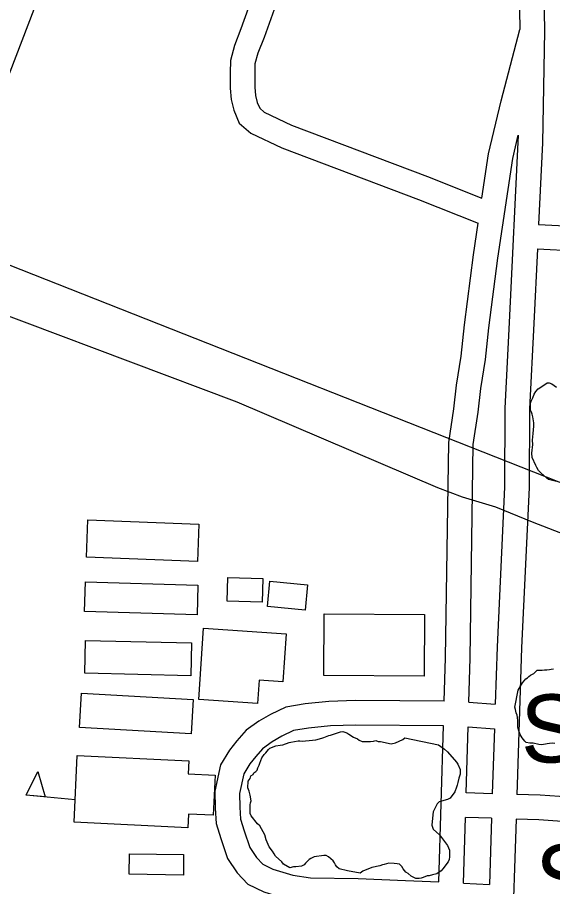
# Model space of a CAD drawing. Extents: x 3677843 to 3715951, y 511991 to 537744.
# Drawn here: x 3703299 to 3703952, y 519150 to 520210 of the extents above; entities that cross this region are included whole.
import ezdxf

# ---------------------------------------------------------------- set-up
doc = ezdxf.new("R2010")
doc.units = 0
for name, color, linetype in [('V-BLDG-IDEN', 7, 'Continuous'), ('V-BLDG-OTLN', 7, 'Continuous'), ('V-ROAD-CNTR', 7, 'Continuous'), ('V-SITE-VEGE', 7, 'Continuous')]:
    doc.layers.add(name, color=color, linetype=linetype)

msp = doc.modelspace()

# ---------------------------------------------------------------- linework, layer by layer
at = {"layer": 'V-BLDG-OTLN'}
msp.add_line((3703369.1162228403, 519255.5894626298), (3703309.4063422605, 519261.47645085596), dxfattribs=at)
for points in [[(3703384.663191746, 519597.38177904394), (3703520.1309208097, 519592.104789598), (3703518.3599243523, 519546.652880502), (3703382.892195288, 519551.930869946)], [(3703381.700197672, 519521.70793039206), (3703518.916923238, 519517.6559384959), (3703517.846925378, 519481.4130109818), (3703380.630199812, 519485.46400287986)], [(3703597.1507667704, 519497.0459797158), (3703554.7188516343, 519498.19897740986), (3703555.499850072, 519526.94391991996), (3703597.9317652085, 519525.790922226)], [(3703606.5797479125, 519522.5199287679), (3703652.7026556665, 519518.1039375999), (3703649.733661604, 519487.08899963), (3703603.61075385, 519491.5039907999)], [(3703672.961615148, 519482.66400847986), (3703795.319370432, 519481.98200984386), (3703794.899371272, 519406.57516065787), (3703672.5416159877, 519407.2571592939)], [(3703525.8579093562, 519465.2180433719), (3703626.561707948, 519458.29105722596), (3703622.54071599, 519399.83917413), (3703593.653773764, 519401.826170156), (3703591.689777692, 519373.27722725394), (3703519.8719213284, 519378.21821737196)], [(3703381.7561975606, 519450.2250733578), (3703511.04093899, 519447.24207932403), (3703510.1139408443, 519407.052159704), (3703380.8291994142, 519410.0341537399)], [(3703376.915207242, 519385.7392023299), (3703513.10593486, 519378.22221736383), (3703510.7909394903, 519336.2723012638), (3703374.6002118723, 519343.788286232)], [(3703371.717217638, 519309.83935413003), (3703507.916945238, 519303.3143671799), (3703507.1579467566, 519287.47939885), (3703539.988881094, 519285.9054019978), (3703537.633885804, 519236.793500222), (3703507.5359460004, 519238.2364973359), (3703506.739947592, 519221.63453054), (3703367.8072254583, 519228.29651721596)], [(3703309.4063422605, 519261.47645085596), (3703323.844313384, 519290.1983934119), (3703332.39629628, 519259.20945539)], [(3703501.112958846, 519163.8906460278), (3703435.100090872, 519164.77464425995), (3703435.4360902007, 519189.846594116), (3703501.448958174, 519188.961595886)]]:
    msp.add_lwpolyline(points, close=True, dxfattribs=at)
at = {"layer": 'V-ROAD-CNTR'}
for points in [[(3703415.493130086, 521510.19695340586), (3703399.783161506, 521259.17945544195), (3703378.0162050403, 520417.73913832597), (3703374.6512117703, 520391.57219066), (3703371.9772171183, 520376.67122046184), (3703367.74622558, 520351.449270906), (3703357.7122456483, 520327.955317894), (3703349.753261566, 520308.12535755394), (3703318.662323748, 520220.17553345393), (3703198.036565, 519905.59516261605), (3703163.589633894, 519827.3123191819), (3703150.48166011, 519798.62737655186), (3703142.353676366, 519773.1494275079), (3703134.8646913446, 519747.97047786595), (3703132.8076954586, 519726.080521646), (3703130.5017000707, 519691.34959110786), (3703128.160704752, 519653.14766751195), (3703113.8207334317, 519223.40352700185), (3703109.385742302, 519200.67957244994), (3703102.1117568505, 519183.14260752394), (3703090.65177977, 519169.18163544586), (3703072.15681676, 519158.658656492), (3703040.482880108, 519153.550666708), (3702825.0123110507, 519159.86165408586)], [(3703659.364642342, 521501.84397011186), (3703653.549653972, 521265.7664422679), (3703628.888703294, 520612.12074956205), (3703621.479718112, 520435.8821020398), (3703619.5287220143, 520361.72825034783), (3703617.207726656, 520332.9183079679), (3703609.7387415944, 520314.4103449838), (3703603.1897546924, 520285.86640207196), (3703571.413818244, 520196.3745810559), (3703563.582833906, 520176.3366211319), (3703558.4838441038, 520157.8576580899), (3703558.34084439, 520142.995687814), (3703558.1578447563, 520124.099725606), (3703559.46084215, 520110.30075320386), (3703562.623835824, 520097.42477895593), (3703569.311822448, 520081.27781125), (3703583.427794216, 520069.399835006), (3703621.30071847, 520051.3338711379), (3703787.9743851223, 519988.240997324), (3703860.8502393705, 519959.497054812)], [(3703689.3485823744, 521500.82497214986), (3703683.535594, 521264.8324441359), (3703658.8646433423, 520610.92475195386), (3703651.463658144, 520434.8581040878), (3703649.496662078, 520360.12825354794), (3703646.7436675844, 520325.94232191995), (3703638.448684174, 520305.38636303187), (3703632.041696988, 520277.4644188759), (3703599.5277620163, 520185.89260202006), (3703592.0887768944, 520166.860640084), (3703588.4437841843, 520153.65366649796), (3703588.3387843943, 520142.70568839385), (3703588.1717847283, 520125.3677230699), (3703589.1207828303, 520115.31674317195), (3703591.2137786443, 520106.79676021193), (3703594.2277726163, 520099.519774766), (3703599.807761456, 520094.82578415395), (3703633.09069489, 520078.94781590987), (3703798.788363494, 520016.22494135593), (3703865.34523038, 519989.97299386)], [(3703951.031059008, 521491.9259899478), (3703930.996099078, 520951.503070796), (3703907.39014629, 520435.063103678), (3703911.494138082, 520195.5915826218)], [(3703950.609059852, 520723.5785266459), (3703937.4020862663, 520434.6351045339), (3703941.529078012, 520193.80658619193), (3703939.2180826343, 520057.3248591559), (3703934.4510921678, 519957.89205802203)], [(3703865.34523038, 519989.97299386), (3703873.3352144, 520044.14288552), (3703888.947183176, 520108.773756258), (3703911.494138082, 520195.5915826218)], [(3705523.3939142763, 519155.2476633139), (3705260.380440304, 519164.5626446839), (3705230.1435007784, 519169.07363566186), (3705209.071542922, 519171.75863029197), (3705185.754589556, 519173.22362736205), (3705164.955631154, 519178.3886170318), (3705137.464686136, 519184.61060458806), (3705109.494742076, 519192.5735886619), (3705069.668821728, 519206.60856059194), (3704688.1335847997, 519356.2282613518), (3704081.0997988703, 519595.38678303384), (3703256.7244476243, 519920.53313274), (3702731.05249897, 520128.875716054)], [(3703849.21026265, 519374.71422438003), (3703850.7562595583, 519428.3931170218), (3703854.803251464, 519689.31159518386), (3703860.741239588, 519728.735516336), (3703863.9872330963, 519757.6404585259), (3703869.7952214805, 519792.87638805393), (3703873.918213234, 519831.81831016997), (3703884.876191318, 519916.78914022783), (3703902.8151554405, 520038.42089696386), (3703909.6301418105, 520066.62784055)], [(3703909.6301418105, 520066.62784055), (3703898.6811637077, 519838.2612972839), (3703893.189174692, 519733.475506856), (3703893.008175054, 519637.38769903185), (3703883.6911936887, 519442.36708907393), (3703881.4641981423, 519372.48122884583)], [(3702828.6353038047, 520029.894914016), (3702964.110032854, 519973.7370263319), (3703176.7366076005, 519887.7961982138), (3703566.244828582, 519741.326491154), (3703811.20533866, 519636.70670039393), (3703841.37527832, 519625.2477233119), (3703881.96519714, 519613.19074742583), (3703926.713107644, 519594.88878403), (3704006.08994889, 519564.091845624), (3704335.187290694, 519433.3451071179), (3704794.379372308, 519254.6824644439), (3705005.048950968, 519171.738630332), (3705055.0158510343, 519154.13066554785), (3705083.9647931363, 519144.66868447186), (3705116.113728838, 519132.44470892), (3705142.350676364, 519124.99472381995), (3705173.0846148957, 519120.478732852), (3705196.873567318, 519116.5267407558), (3705239.281482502, 519112.8917480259), (3705294.575371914, 519107.14675951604), (3705341.954277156, 519104.207765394), (3705412.936135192, 519103.77176626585), (3705521.3059184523, 519097.4647788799)], [(3703819.231322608, 519375.88422203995), (3703820.7623195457, 519429.0571156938), (3703824.8373113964, 519691.7895902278), (3703830.991299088, 519732.6455085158), (3703834.2612925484, 519761.75645029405), (3703840.053280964, 519796.8983800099), (3703844.12027283, 519835.316303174), (3703855.1582507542, 519920.8971320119), (3703860.8512393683, 519959.497054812)], [(3703934.4510921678, 519957.89205802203), (3703983.0009950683, 519955.2940632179), (3704008.2369445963, 519951.286071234), (3704032.1918966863, 519943.48008684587), (3704120.851719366, 519913.662146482)], [(3703933.0140950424, 519927.926117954), (3703928.643103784, 519836.757300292), (3703923.187114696, 519732.66150848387), (3703923.006115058, 519636.6437005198), (3703913.669133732, 519441.1730914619), (3703908.3351444, 519273.8034262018), (3703907.9601451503, 519262.18744943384)], [(3703933.0140950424, 519927.926117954), (3703979.8390013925, 519925.4201229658), (3704001.192958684, 519922.02812975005), (3704022.763915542, 519915.000143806), (3704118.7507235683, 519882.7172083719), (3704344.093272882, 519791.34539111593), (3704642.0686769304, 519672.38162904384), (3704645.4656701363, 519670.09763361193), (3704645.9576691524, 519667.0806396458), (3704634.8776913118, 519631.61371057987), (3704559.4938420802, 519438.02409776), (3704527.9099052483, 519358.3752570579)], [(3703819.2323226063, 519375.8862220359), (3703711.0555389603, 519376.91921997), (3703678.473604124, 519375.70622239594), (3703649.679661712, 519372.9012280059), (3703626.1427087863, 519368.9322359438), (3703607.2377465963, 519359.70625439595), (3703593.264774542, 519351.5582706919), (3703577.548805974, 519340.6402925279), (3703566.251828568, 519327.85631809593), (3703557.3758463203, 519316.43634093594), (3703546.538867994, 519298.472376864), (3703539.677881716, 519266.3464411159), (3703540.029881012, 519245.6644824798), (3703541.244878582, 519226.62852055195), (3703546.881867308, 519208.5895566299), (3703555.064850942, 519184.06860567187), (3703566.923827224, 519166.6476405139), (3703579.8898012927, 519152.79766821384), (3703599.2087626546, 519143.21068738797), (3703627.8847053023, 519134.3317051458), (3703653.834653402, 519130.29171322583), (3703713.514534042, 519129.716714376), (3703770.789419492, 519127.4357189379), (3703812.0203370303, 519125.4637228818)], [(3703849.21026265, 519374.71522437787), (3703881.4641981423, 519372.480228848)], [(3703818.3683243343, 519345.89328202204), (3703711.469538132, 519346.9132799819), (3703680.487600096, 519345.76028228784), (3703653.6336538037, 519343.14528751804), (3703635.404690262, 519340.070293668), (3703621.3917182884, 519333.232307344), (3703609.404742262, 519326.2423213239), (3703597.6347658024, 519318.0643376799), (3703589.3577823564, 519308.7003564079), (3703582.1497967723, 519299.42437495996), (3703574.826811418, 519287.28439924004), (3703569.7318216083, 519263.4304469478), (3703570.013821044, 519246.8764800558), (3703570.9548191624, 519232.13650953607), (3703575.429810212, 519217.81153818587), (3703582.2047966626, 519197.5105787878), (3703590.413780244, 519185.451602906), (3703598.083764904, 519177.2596192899), (3703610.3847403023, 519171.1546315), (3703634.664691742, 519163.63764653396), (3703656.298648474, 519160.26965327), (3703714.2565325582, 519159.71065438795), (3703772.1034168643, 519157.40765899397), (3703812.8833353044, 519155.4566628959)], [(3703812.8843353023, 519155.45566289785), (3703818.3683243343, 519345.8922820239)], [(3703846.0252690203, 519264.101445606), (3703848.346264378, 519344.7022844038)], [(3703848.346264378, 519344.7032844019), (3703880.508200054, 519342.47528885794)], [(3703880.508200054, 519342.47628885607), (3703878.3512043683, 519274.76542427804), (3703877.97520512, 519263.1144475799)], [(3703877.97520512, 519263.113447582), (3703846.026269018, 519264.101445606)], [(3704476.70400766, 519081.305811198), (3704099.6817617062, 519233.4525069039), (3704085.1277908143, 519237.501498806), (3704067.6108258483, 519242.68948843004), (3704049.662861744, 519247.1704794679), (3704028.7189036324, 519252.2364693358), (3704002.357956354, 519256.4114609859), (3703981.271998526, 519257.6314585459), (3703960.061040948, 519259.5634546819), (3703936.2990884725, 519261.31045118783), (3703907.961145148, 519262.18644943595)], [(3703842.8552753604, 519154.02266576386), (3703845.1612707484, 519234.11350558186)], [(3703877.007207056, 519233.12950755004), (3703845.162270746, 519234.11450558)], [(3703877.007207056, 519233.1305075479), (3703874.404212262, 519152.51466877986)], [(3703906.992147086, 519232.2035094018), (3703901.967157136, 519076.52482076), (3703897.3851663, 518943.28508724)], [(3704466.588027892, 519053.037867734), (3704090.017781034, 519205.0025638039), (3704076.847807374, 519208.665556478), (3704059.71484164, 519213.73954633), (3704042.5028760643, 519218.03653773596), (3704022.8369153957, 519222.79452821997), (3703999.1379627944, 519226.5475207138), (3703979.0440029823, 519227.70951838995), (3703957.601045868, 519229.66351448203), (3703934.7350916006, 519231.3445111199), (3703906.9931470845, 519232.2025094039)], [(3703842.854275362, 519154.02266576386), (3703874.404212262, 519152.513668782)]]:
    msp.add_lwpolyline(points, dxfattribs=at)
at = {"layer": 'V-SITE-VEGE'}
for points in [[(3703956.395, 519644.04600000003), (3703946.561, 519646.70900000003), (3703944.3680000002, 519648.331), (3703937.234, 519654.829), (3703934.488, 519657.539), (3703932.282, 519661.342), (3703931.176, 519663.517), (3703926.7490000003, 519673.304), (3703926.169, 519678.756), (3703927.191, 519689.125), (3703927.154, 519694.579), (3703927.646, 519702.767), (3703928.68, 519711.49700000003), (3703928.651, 519715.86100000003), (3703927.515, 519722.943), (3703926.4, 519726.21), (3703925.835, 519728.934), (3703924.735, 519731.107), (3703924.676, 519739.833), (3703925.2060000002, 519742.01900000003), (3703927.3570000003, 519746.397), (3703928.967, 519750.772), (3703931.127, 519754.059), (3703933.833, 519757.348), (3703941.9820000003, 519762.31), (3703944.693, 519764.51), (3703947.421, 519764.528), (3703950.702, 519763.45900000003), (3703956.184, 519759.132)], [(3703954.134, 519324.407), (3703951.404, 519324.933), (3703947.589, 519324.362), (3703944.867, 519323.798), (3703938.328, 519322.666), (3703934.506, 519323.186), (3703927.953, 519324.77900000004), (3703923.589, 519324.751), (3703919.218, 519325.81200000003), (3703917.572, 519327.438), (3703914.272, 519331.235), (3703912.062, 519335.583), (3703909.844, 519341.022), (3703909.2770000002, 519344.291), (3703909.2260000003, 519351.928), (3703908.6550000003, 519356.288), (3703908.091, 519359.01), (3703906.981, 519361.73000000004), (3703906.4080000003, 519366.09), (3703905.3000000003, 519368.809), (3703909.5270000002, 519389.564), (3703914.921, 519398.325), (3703918.708, 519403.261), (3703920.883, 519404.367), (3703922.507, 519406.01300000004), (3703924.6780000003, 519407.662), (3703928.483, 519409.87), (3703931.1950000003, 519412.069), (3703932.821, 519413.718), (3703938.8200000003, 519413.757), (3703941.543, 519414.32), (3703944.271, 519414.33900000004), (3703947.54, 519414.906), (3703949.721, 519414.918), (3703952.4450000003, 519415.481)], [(3703599.691, 519311.164), (3703601.86, 519312.815), (3703605.102, 519317.2), (3703606.7260000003, 519318.846), (3703613.802, 519321.621), (3703619.254, 519322.201), (3703622.52, 519322.768), (3703630.139, 519325.545), (3703632.318, 519326.107), (3703641.032, 519327.802), (3703643.213, 519327.815), (3703645.9450000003, 519327.286), (3703658.481, 519328.46), (3703662.841, 519329.033), (3703669.921, 519330.717), (3703672.6410000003, 519331.829), (3703678.623, 519334.047), (3703680.804, 519334.608), (3703692.779, 519338.503), (3703695.505, 519339.066), (3703700.42, 519337.465), (3703703.1580000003, 519335.84500000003), (3703708.639, 519332.06200000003), (3703713.56, 519329.914), (3703715.753, 519328.292), (3703719.036, 519326.678), (3703729.399, 519326.746), (3703733.215, 519327.315), (3703735.938, 519327.878), (3703738.673, 519326.80700000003), (3703741.398, 519326.82300000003), (3703754.508, 519324.184), (3703759.953, 519325.31), (3703768.6550000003, 519329.185), (3703771.369, 519331.384)], [(3703771.369, 519331.384), (3703812.3310000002, 519322.92600000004), (3703819.458, 519317.51900000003), (3703823.298, 519314.271), (3703834.29, 519301.80100000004), (3703835.9420000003, 519299.085), (3703838.711, 519292.556), (3703838.748, 519287.102), (3703837.144, 519282.183), (3703836.09, 519276.721), (3703835.021, 519273.44200000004), (3703834.488, 519271.255), (3703832.346, 519265.242), (3703826.397, 519257.566), (3703823.136, 519255.909), (3703813.336, 519253.118), (3703810.623, 519250.918), (3703805.781, 519241.07), (3703805.259, 519237.248), (3703804.252, 519224.696), (3703805.919, 519219.797), (3703809.7630000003, 519216.00200000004), (3703813.603, 519212.75800000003), (3703823.505, 519199.733), (3703825.723, 519194.291), (3703825.776, 519186.11100000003), (3703825.254, 519182.835), (3703824.181, 519180.099), (3703817.693, 519171.331), (3703815.526, 519169.136), (3703810.097, 519165.281), (3703805.194, 519164.159), (3703800.838, 519163.039), (3703798.656, 519163.02400000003), (3703793.764, 519160.81), (3703791.04, 519160.24700000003), (3703788.861, 519159.686), (3703784.4990000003, 519159.659), (3703779.024, 519162.351), (3703775.186, 519165.597), (3703772.448, 519167.215), (3703769.147, 519171.556), (3703767.492, 519174.27400000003), (3703764.748, 519176.984), (3703762.018, 519177.51), (3703758.196, 519178.03), (3703751.647, 519178.534), (3703746.203, 519176.86100000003), (3703744.026, 519176.302), (3703740.759, 519175.18700000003), (3703730.958, 519172.945), (3703720.079, 519168.507), (3703716.8200000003, 519166.303), (3703701.5300000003, 519168.931), (3703691.151, 519171.58900000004), (3703688.4080000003, 519173.754), (3703686.754, 519176.469), (3703685.65, 519178.64400000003), (3703683.991, 519181.36), (3703677.964, 519186.228), (3703675.223, 519187.848), (3703672.498, 519187.83), (3703660.509, 519186.11600000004), (3703656.705, 519183.908), (3703654.528, 519182.804), (3703650.197, 519178.411), (3703648.575, 519176.218), (3703645.312, 519174.561), (3703638.2260000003, 519173.969), (3703635.498, 519173.95), (3703631.142, 519172.83), (3703623.4790000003, 519177.143), (3703621.281, 519179.857), (3703613.597, 519186.898), (3703611.9420000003, 519189.61100000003), (3703609.741, 519192.87200000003), (3703605.886, 519198.299), (3703602.0100000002, 519207.001), (3703600.3340000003, 519212.989), (3703594.264, 519223.858), (3703591.518, 519226.568), (3703583.8170000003, 519236.335), (3703582.7090000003, 519239.056), (3703582.642, 519249.417), (3703583.168, 519252.14900000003), (3703583.7, 519254.33400000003), (3703582.562, 519261.416), (3703581.437, 519266.319), (3703579.778, 519270.12700000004), (3703580.27, 519278.31), (3703582.429, 519281.597), (3703583.5, 519284.876), (3703586.215, 519286.531), (3703587.291, 519288.72000000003), (3703589.4590000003, 519290.371), (3703591.088, 519292.018), (3703592.161, 519294.75200000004), (3703593.775, 519298.03500000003), (3703594.307, 519300.22000000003), (3703596.99, 519306.784), (3703599.691, 519311.164)]]:
    msp.add_lwpolyline(points, dxfattribs=at)

# ---------------------------------------------------------------- texts
at = {"layer": 'V-BLDG-IDEN'}
for s, p in [('St. Andrew', (3703913.3931342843, 519300.4063729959)), ('Sch.', (3703931.5560979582, 519117.4697388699))]:
    msp.add_text(s, height=82.99983200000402, rotation=1.3443137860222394, dxfattribs=at).set_placement(p)

doc.saveas('drawing.dxf')
